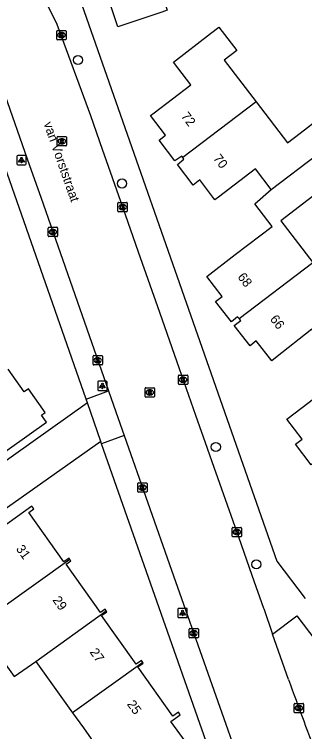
# Model space of a CAD drawing. Extents: x 160026 to 161302, y 384757 to 385701.
# Drawn here: x 160276.8 to 160308, y 385564.1 to 385641.1 of the extents above; entities that cross this region are included whole.
import ezdxf

# ---------------------------------------------------------------- set-up
doc = ezdxf.new("R2010")
doc.units = 0
for name, color, linetype in [('IMGEO_Boom', 7, 'Continuous'), ('IMGEO_Kolk', 7, 'Continuous'), ('IMGEO_Lichtpunt', 7, 'Continuous'), ('IMGEO_Openbare_ruimte_label', 7, 'Continuous'), ('IMGEO_Pand', 7, 'Continuous'), ('IMGEO_Pand_nummerreeks', 7, 'Continuous'), ('IMGEO_Rijbaan_lokaal_gesloten', 7, 'Continuous'), ('IMGEO_Rijbaan_lokaal_open', 7, 'Continuous'), ('IMGEO_Rioolput', 7, 'Continuous'), ('IMGEO_Voetpad_open', 7, 'Continuous')]:
    doc.layers.add(name, color=color, linetype=linetype)

msp = doc.modelspace()

# ---------------------------------------------------------------- linework, layer by layer
at = {"layer": 'IMGEO_Boom'}
for centre in [(160283.665, 385636.181), (160288.404, 385622.926), (160298.473, 385594.661), (160302.82, 385582.055)]:
    msp.add_circle(centre, 0.489, dxfattribs=at)
at = {"layer": 'IMGEO_Kolk'}
for p, q in [((160281.383, 385638.426), (160281.383, 385639.278)), ((160281.458, 385639.352), (160282.31, 385639.352)), ((160281.871, 385639.132), (160281.896, 385639.132)), ((160282.384, 385639.278), (160282.384, 385638.426)), ((160282.31, 385638.352), (160281.458, 385638.352)), ((160281.894, 385638.572), (160281.869, 385638.572)), ((160287.962, 385619.971), (160287.962, 385620.823)), ((160288.037, 385620.897), (160288.889, 385620.897)), ((160288.45, 385620.677), (160288.475, 385620.677)), ((160288.963, 385620.823), (160288.963, 385619.971)), ((160288.889, 385619.897), (160288.037, 385619.897)), ((160288.473, 385620.117), (160288.448, 385620.117)), ((160280.544, 385618.225), (160281.396, 385618.225)), ((160280.469, 385617.299), (160280.469, 385618.151)), ((160280.98, 385617.445), (160280.955, 385617.445)), ((160280.957, 385618.005), (160280.982, 385618.005)), ((160281.47, 385618.151), (160281.47, 385617.299)), ((160281.396, 385617.225), (160280.544, 385617.225)), ((160285.283, 385603.533), (160285.283, 385604.385)), ((160285.358, 385604.459), (160286.21, 385604.459)), ((160286.284, 385604.385), (160286.284, 385603.533)), ((160285.794, 385603.679), (160285.769, 385603.679)), ((160285.771, 385604.239), (160285.796, 385604.239)), ((160286.21, 385603.459), (160285.358, 385603.459)), ((160294.453, 385601.439), (160294.453, 385602.291)), ((160294.528, 385602.365), (160295.38, 385602.365)), ((160294.941, 385602.145), (160294.966, 385602.145)), ((160295.454, 385602.291), (160295.454, 385601.439)), ((160295.38, 385601.365), (160294.528, 385601.365)), ((160294.964, 385601.585), (160294.939, 385601.585)), ((160290.083, 385589.874), (160290.083, 385590.726)), ((160290.158, 385590.8), (160291.01, 385590.8)), ((160290.571, 385590.58), (160290.596, 385590.58)), ((160291.084, 385590.726), (160291.084, 385589.874)), ((160291.01, 385589.8), (160290.158, 385589.8)), ((160290.594, 385590.02), (160290.569, 385590.02)), ((160300.235, 385585.093), (160300.235, 385585.945)), ((160300.31, 385586.019), (160301.162, 385586.019)), ((160301.236, 385585.945), (160301.236, 385585.093)), ((160300.746, 385585.239), (160300.721, 385585.239)), ((160300.723, 385585.799), (160300.748, 385585.799)), ((160301.162, 385585.019), (160300.31, 385585.019)), ((160295.594, 385574.241), (160295.594, 385575.093)), ((160295.669, 385575.167), (160296.521, 385575.167)), ((160296.595, 385575.093), (160296.595, 385574.241)), ((160296.105, 385574.387), (160296.08, 385574.387)), ((160296.082, 385574.947), (160296.107, 385574.947)), ((160296.521, 385574.167), (160295.669, 385574.167)), ((160306.9, 385566.21), (160306.9, 385567.062)), ((160306.975, 385567.136), (160307.827, 385567.136)), ((160307.388, 385566.916), (160307.413, 385566.916)), ((160307.901, 385567.062), (160307.901, 385566.21)), ((160307.827, 385566.136), (160306.975, 385566.136)), ((160307.411, 385566.356), (160307.386, 385566.356))]:
    msp.add_line(p, q, dxfattribs=at)
for points in [[(160281.383, 385638.426), (160281.383, 385639.278)], [(160281.458, 385639.352), (160282.31, 385639.352)], [(160281.704, 385639.052), (160281.827, 385639.052), (160281.827, 385638.901), (160281.957, 385639.052), (160282.121, 385639.052), (160281.975, 385638.901), (160282.128, 385638.652), (160281.976, 385638.652), (160281.891, 385638.816), (160281.827, 385638.749), (160281.827, 385638.652), (160281.704, 385638.652), (160281.704, 385639.052)], [(160282.384, 385639.278), (160282.384, 385638.426)], [(160282.31, 385638.352), (160281.458, 385638.352)], [(160287.962, 385619.971), (160287.962, 385620.823)], [(160288.037, 385620.897), (160288.889, 385620.897)], [(160288.283, 385620.597), (160288.406, 385620.597), (160288.406, 385620.446), (160288.536, 385620.597), (160288.7, 385620.597), (160288.554, 385620.446), (160288.707, 385620.197), (160288.555, 385620.197), (160288.47, 385620.361), (160288.406, 385620.294), (160288.406, 385620.197), (160288.283, 385620.197), (160288.283, 385620.597)], [(160288.963, 385620.823), (160288.963, 385619.971)], [(160288.889, 385619.897), (160288.037, 385619.897)], [(160280.544, 385618.225), (160281.396, 385618.225)], [(160280.469, 385617.299), (160280.469, 385618.151)], [(160280.79, 385617.925), (160280.913, 385617.925), (160280.913, 385617.774), (160281.043, 385617.925), (160281.207, 385617.925), (160281.061, 385617.774), (160281.214, 385617.525), (160281.062, 385617.525), (160280.977, 385617.689), (160280.913, 385617.622), (160280.913, 385617.525), (160280.79, 385617.525), (160280.79, 385617.925)], [(160281.47, 385618.151), (160281.47, 385617.299)], [(160281.396, 385617.225), (160280.544, 385617.225)], [(160285.283, 385603.533), (160285.283, 385604.385)], [(160285.358, 385604.459), (160286.21, 385604.459)], [(160286.284, 385604.385), (160286.284, 385603.533)], [(160285.604, 385604.159), (160285.727, 385604.159), (160285.727, 385604.008), (160285.857, 385604.159), (160286.021, 385604.159), (160285.875, 385604.008), (160286.028, 385603.759), (160285.876, 385603.759), (160285.791, 385603.923), (160285.727, 385603.856), (160285.727, 385603.759), (160285.604, 385603.759), (160285.604, 385604.159)], [(160286.21, 385603.459), (160285.358, 385603.459)], [(160294.453, 385601.439), (160294.453, 385602.291)], [(160294.528, 385602.365), (160295.38, 385602.365)], [(160294.774, 385602.065), (160294.897, 385602.065), (160294.897, 385601.914), (160295.027, 385602.065), (160295.191, 385602.065), (160295.045, 385601.914), (160295.198, 385601.665), (160295.046, 385601.665), (160294.961, 385601.829), (160294.897, 385601.762), (160294.897, 385601.665), (160294.774, 385601.665), (160294.774, 385602.065)], [(160295.454, 385602.291), (160295.454, 385601.439)], [(160295.38, 385601.365), (160294.528, 385601.365)], [(160290.083, 385589.874), (160290.083, 385590.726)], [(160290.158, 385590.8), (160291.01, 385590.8)], [(160290.404, 385590.5), (160290.527, 385590.5), (160290.527, 385590.349), (160290.657, 385590.5), (160290.821, 385590.5), (160290.675, 385590.349), (160290.828, 385590.1), (160290.676, 385590.1), (160290.591, 385590.264), (160290.527, 385590.197), (160290.527, 385590.1), (160290.404, 385590.1), (160290.404, 385590.5)], [(160291.084, 385590.726), (160291.084, 385589.874)], [(160291.01, 385589.8), (160290.158, 385589.8)], [(160300.235, 385585.093), (160300.235, 385585.945)], [(160300.31, 385586.019), (160301.162, 385586.019)], [(160301.236, 385585.945), (160301.236, 385585.093)], [(160300.556, 385585.719), (160300.679, 385585.719), (160300.679, 385585.568), (160300.809, 385585.719), (160300.973, 385585.719), (160300.827, 385585.568), (160300.98, 385585.319), (160300.828, 385585.319), (160300.743, 385585.483), (160300.679, 385585.416), (160300.679, 385585.319), (160300.556, 385585.319), (160300.556, 385585.719)], [(160301.162, 385585.019), (160300.31, 385585.019)], [(160295.594, 385574.241), (160295.594, 385575.093)], [(160295.669, 385575.167), (160296.521, 385575.167)], [(160296.595, 385575.093), (160296.595, 385574.241)], [(160295.915, 385574.867), (160296.038, 385574.867), (160296.038, 385574.716), (160296.168, 385574.867), (160296.332, 385574.867), (160296.186, 385574.716), (160296.339, 385574.467), (160296.187, 385574.467), (160296.102, 385574.631), (160296.038, 385574.564), (160296.038, 385574.467), (160295.915, 385574.467), (160295.915, 385574.867)], [(160296.521, 385574.167), (160295.669, 385574.167)], [(160306.9, 385566.21), (160306.9, 385567.062)], [(160306.975, 385567.136), (160307.827, 385567.136)], [(160307.221, 385566.836), (160307.344, 385566.836), (160307.344, 385566.685), (160307.474, 385566.836), (160307.638, 385566.836), (160307.492, 385566.685), (160307.645, 385566.436), (160307.493, 385566.436), (160307.408, 385566.6), (160307.344, 385566.533), (160307.344, 385566.436), (160307.221, 385566.436), (160307.221, 385566.836)], [(160307.901, 385567.062), (160307.901, 385566.21)], [(160307.827, 385566.136), (160306.975, 385566.136)]]:
    msp.add_lwpolyline(points, dxfattribs=at)
for centre, start, end in [((160281.46, 385639.276), 91.55205, 178.44795), ((160281.46, 385639.276), 91.55205, 178.44795), ((160282.308, 385639.276), 1.55205, 88.44795), ((160282.308, 385639.276), 1.55205, 88.44795), ((160281.46, 385638.428), 181.55205, 268.44795), ((160281.46, 385638.428), 181.55205, 268.44795), ((160282.308, 385638.428), 271.55205, 358.44795), ((160282.308, 385638.428), 271.55205, 358.44795), ((160288.039, 385620.821), 91.55205, 178.44795), ((160288.039, 385620.821), 91.55205, 178.44795), ((160288.887, 385620.821), 1.55205, 88.44795), ((160288.887, 385620.821), 1.55205, 88.44795), ((160288.039, 385619.973), 181.55205, 268.44795), ((160288.039, 385619.973), 181.55205, 268.44795), ((160288.887, 385619.973), 271.55205, 358.44795), ((160288.887, 385619.973), 271.55205, 358.44795), ((160280.546, 385618.149), 91.55205, 178.44795), ((160280.546, 385618.149), 91.55205, 178.44795), ((160281.394, 385618.149), 1.55205, 88.44795), ((160281.394, 385618.149), 1.55205, 88.44795), ((160280.546, 385617.301), 181.55205, 268.44795), ((160280.546, 385617.301), 181.55205, 268.44795), ((160281.394, 385617.301), 271.55205, 358.44795), ((160281.394, 385617.301), 271.55205, 358.44795), ((160285.36, 385604.383), 91.55205, 178.44795), ((160285.36, 385604.383), 91.55205, 178.44795), ((160286.208, 385604.383), 1.55205, 88.44795), ((160286.208, 385604.383), 1.55205, 88.44795), ((160285.36, 385603.535), 181.55205, 268.44795), ((160285.36, 385603.535), 181.55205, 268.44795), ((160286.208, 385603.535), 271.55205, 358.44795), ((160286.208, 385603.535), 271.55205, 358.44795), ((160294.53, 385602.289), 91.55205, 178.44795), ((160294.53, 385602.289), 91.55205, 178.44795), ((160295.378, 385602.289), 1.55205, 88.44795), ((160295.378, 385602.289), 1.55205, 88.44795), ((160294.53, 385601.441), 181.55205, 268.44795), ((160294.53, 385601.441), 181.55205, 268.44795), ((160295.378, 385601.441), 271.55205, 358.44795), ((160295.378, 385601.441), 271.55205, 358.44795), ((160290.16, 385590.724), 91.55205, 178.44795), ((160290.16, 385590.724), 91.55205, 178.44795), ((160291.008, 385590.724), 1.55205, 88.44795), ((160291.008, 385590.724), 1.55205, 88.44795), ((160290.16, 385589.876), 181.55205, 268.44795), ((160290.16, 385589.876), 181.55205, 268.44795), ((160291.008, 385589.876), 271.55205, 358.44795), ((160291.008, 385589.876), 271.55205, 358.44795), ((160300.312, 385585.943), 91.55205, 178.44795), ((160300.312, 385585.943), 91.55205, 178.44795), ((160301.16, 385585.943), 1.55205, 88.44795), ((160301.16, 385585.943), 1.55205, 88.44795), ((160300.312, 385585.095), 181.55205, 268.44795), ((160300.312, 385585.095), 181.55205, 268.44795), ((160301.16, 385585.095), 271.55205, 358.44795), ((160301.16, 385585.095), 271.55205, 358.44795), ((160295.671, 385575.091), 91.55205, 178.44795), ((160295.671, 385575.091), 91.55205, 178.44795), ((160296.519, 385575.091), 1.55205, 88.44795), ((160296.519, 385575.091), 1.55205, 88.44795), ((160295.671, 385574.243), 181.55205, 268.44795), ((160295.671, 385574.243), 181.55205, 268.44795), ((160296.519, 385574.243), 271.55205, 358.44795), ((160296.519, 385574.243), 271.55205, 358.44795), ((160306.977, 385567.06), 91.55205, 178.44795), ((160306.977, 385567.06), 91.55205, 178.44795), ((160307.825, 385567.06), 1.55205, 88.44795), ((160307.825, 385567.06), 1.55205, 88.44795), ((160306.977, 385566.212), 181.55205, 268.44795), ((160306.977, 385566.212), 181.55205, 268.44795), ((160307.825, 385566.212), 271.55205, 358.44795), ((160307.825, 385566.212), 271.55205, 358.44795)]:
    msp.add_arc(centre, 0.0765, start, end, dxfattribs=at)
for centre, major_axis, ratio, start_param, end_param in [((160281.87, 385638.852), (-0.387, 0.002), 0.722429, 4.712389, 7.853982), ((160281.895, 385638.852), (-0.39, 0.002), 0.717154, 1.570796, 4.712389), ((160288.449, 385620.397), (-0.387, 0.002), 0.722429, 4.712389, 7.853982), ((160288.474, 385620.397), (-0.39, 0.002), 0.717154, 1.570796, 4.712389), ((160280.956, 385617.725), (-0.387, 0.002), 0.722429, 4.712389, 7.853982), ((160280.981, 385617.725), (-0.39, 0.002), 0.717154, 1.570796, 4.712389), ((160285.77, 385603.959), (-0.387, 0.002), 0.722429, 4.712389, 7.853982), ((160285.795, 385603.959), (-0.39, 0.002), 0.717154, 1.570796, 4.712389), ((160294.94, 385601.865), (-0.387, 0.002), 0.722429, 4.712389, 7.853982), ((160294.965, 385601.865), (-0.39, 0.002), 0.717154, 1.570796, 4.712389), ((160290.57, 385590.3), (-0.387, 0.002), 0.722429, 4.712389, 7.853982), ((160290.595, 385590.3), (-0.39, 0.002), 0.717154, 1.570796, 4.712389), ((160300.722, 385585.519), (-0.387, 0.002), 0.722429, 4.712389, 7.853982), ((160300.747, 385585.519), (-0.39, 0.002), 0.717154, 1.570796, 4.712389), ((160296.081, 385574.667), (-0.387, 0.002), 0.722429, 4.712389, 7.853982), ((160296.106, 385574.667), (-0.39, 0.002), 0.717154, 1.570796, 4.712389), ((160307.387, 385566.636), (-0.387, 0.002), 0.722429, 4.712389, 7.853982), ((160307.412, 385566.636), (-0.39, 0.002), 0.717154, 1.570796, 4.712389)]:
    msp.add_ellipse(centre, major_axis=major_axis, ratio=ratio, start_param=start_param, end_param=end_param, dxfattribs=at)
at = {"layer": 'IMGEO_Lichtpunt'}
for p, q in [((160277.992, 385625.931), (160277.184, 385625.931)), ((160277.992, 385625.931), (160277.184, 385625.931)), ((160277.09, 385625.836), (160277.09, 385625.029)), ((160277.09, 385625.836), (160277.09, 385625.029)), ((160278.086, 385625.029), (160278.086, 385625.836)), ((160278.086, 385625.029), (160278.086, 385625.836)), ((160277.184, 385624.935), (160277.992, 385624.935)), ((160277.184, 385624.935), (160277.992, 385624.935)), ((160285.786, 385601.613), (160285.786, 385600.806)), ((160285.786, 385601.613), (160285.786, 385600.806)), ((160286.688, 385601.708), (160285.88, 385601.708)), ((160286.688, 385601.708), (160285.88, 385601.708)), ((160286.782, 385600.806), (160286.782, 385601.613)), ((160286.782, 385600.806), (160286.782, 385601.613)), ((160285.88, 385600.712), (160286.688, 385600.712)), ((160285.88, 385600.712), (160286.688, 385600.712)), ((160294.409, 385577.241), (160294.409, 385576.434)), ((160294.409, 385577.241), (160294.409, 385576.434)), ((160295.311, 385577.336), (160294.503, 385577.336)), ((160295.311, 385577.336), (160294.503, 385577.336)), ((160295.405, 385576.434), (160295.405, 385577.241)), ((160295.405, 385576.434), (160295.405, 385577.241)), ((160294.503, 385576.34), (160295.311, 385576.34)), ((160294.503, 385576.34), (160295.311, 385576.34))]:
    msp.add_line(p, q, dxfattribs=at)
for points in [[(160277.464, 385625.5), (160277.503, 385625.472), (160277.315, 385625.21), (160277.277, 385625.237), (160277.464, 385625.5)], [(160277.566, 385625.452), (160277.613, 385625.452), (160277.613, 385625.13), (160277.566, 385625.13), (160277.566, 385625.452)], [(160277.676, 385625.472), (160277.714, 385625.499), (160277.901, 385625.237), (160277.862, 385625.209), (160277.676, 385625.472)], [(160286.16, 385601.277), (160286.199, 385601.249), (160286.011, 385600.987), (160285.973, 385601.014), (160286.16, 385601.277)], [(160286.372, 385601.249), (160286.41, 385601.276), (160286.597, 385601.014), (160286.558, 385600.986), (160286.372, 385601.249)], [(160286.262, 385601.229), (160286.309, 385601.229), (160286.309, 385600.907), (160286.262, 385600.907), (160286.262, 385601.229)], [(160294.783, 385576.905), (160294.822, 385576.877), (160294.634, 385576.615), (160294.596, 385576.642), (160294.783, 385576.905)], [(160294.885, 385576.857), (160294.932, 385576.857), (160294.932, 385576.535), (160294.885, 385576.535), (160294.885, 385576.857)], [(160294.995, 385576.877), (160295.033, 385576.904), (160295.22, 385576.642), (160295.181, 385576.614), (160294.995, 385576.877)]]:
    msp.add_lwpolyline(points, dxfattribs=at)
for centre in [(160277.589, 385625.634), (160286.285, 385601.411), (160294.908, 385577.039)]:
    msp.add_circle(centre, 0.0994, dxfattribs=at)
for centre, start, end in [((160277.184, 385625.836), 90, 180), ((160277.184, 385625.836), 90, 180), ((160277.992, 385625.836), 0, 90), ((160277.992, 385625.836), 0, 90), ((160277.184, 385625.029), 180, 270), ((160277.184, 385625.029), 180, 270), ((160277.992, 385625.029), 270, 0), ((160277.992, 385625.029), 270, 360), ((160285.88, 385601.613), 90, 180), ((160285.88, 385601.613), 90, 180), ((160286.688, 385601.613), 0, 90), ((160286.688, 385601.613), 0, 90), ((160285.88, 385600.806), 180, 270), ((160285.88, 385600.806), 180, 270), ((160286.688, 385600.806), 270, 0), ((160286.688, 385600.806), 270, 360), ((160294.503, 385577.241), 90, 180), ((160294.503, 385577.241), 90, 180), ((160295.311, 385577.241), 0, 90), ((160295.311, 385577.241), 0, 90), ((160294.503, 385576.434), 180, 270), ((160294.503, 385576.434), 180, 270), ((160295.311, 385576.434), 270, 0), ((160295.311, 385576.434), 270, 360)]:
    msp.add_arc(centre, 0.0946, start, end, dxfattribs=at)
at = {"layer": 'IMGEO_Pand'}
for points in [[(160298.909, 385655.242), (160295.124, 385652.357), (160290.744, 385649.019), (160293.238, 385641.513), (160292.688, 385641.327), (160287.95, 385639.727), (160283.567, 385652.918), (160285.105, 385654.093), (160286.06, 385654.822), (160284.956, 385656.257), (160283.991, 385655.569), (160280.931, 385659.598), (160287.568, 385664.676), (160288.328, 385663.717), (160290.928, 385665.71)], [(160294.924, 385625.702), (160294.812, 385625.847), (160294.058, 385625.351), (160292.387, 385627.578), (160293.057, 385628.119), (160291.458, 385630.213), (160291.849, 385630.513), (160295.778, 385633.534), (160293.941, 385635.966), (160297.906, 385639.013), (160298.802, 385639.702), (160300.715, 385637.212), (160299.361, 385636.171), (160302.791, 385631.71)], [(160302.791, 385631.71), (160294.924, 385625.702)], [(160302.791, 385631.71), (160306.187, 385627.292), (160307.543, 385628.335), (160309.895, 385630.144), (160310.796, 385628.972)], [(160304.438, 385622.272), (160309.333, 385626.007)], [(160309.333, 385626.007), (160311.323, 385623.421), (160305.467, 385618.916), (160308.897, 385614.457)], [(160304.438, 385622.272), (160302.728, 385624.495), (160298.759, 385621.472), (160298.355, 385621.165), (160296.75, 385623.309), (160296.023, 385622.758), (160294.372, 385624.971), (160295.043, 385625.548), (160294.924, 385625.702)], [(160301, 385608.423), (160300.818, 385608.634), (160300.156, 385608.085), (160298.447, 385610.276), (160299.149, 385610.802), (160297.52, 385612.958), (160300.563, 385615.292), (160304.517, 385618.325), (160302.653, 385620.74), (160304.438, 385622.272)], [(160301, 385608.423), (160308.897, 385614.457)], [(160310.618, 385604.891), (160308.794, 385607.281), (160304.889, 385604.212), (160304.493, 385603.9), (160302.815, 385606.035), (160302.149, 385605.501), (160300.431, 385607.688), (160301.173, 385608.223), (160301, 385608.423)], [(160309.565, 385593.09), (160309.408, 385593.284), (160308.732, 385592.741), (160307.05, 385594.94), (160307.745, 385595.486), (160306.108, 385597.627), (160308.494, 385599.459), (160312.447, 385602.494), (160310.618, 385604.891)], [(160269.138, 385597.996), (160268.217, 385597.342), (160268.382, 385597.11), (160269.32, 385597.777), (160270.104, 385596.675), (160273.001, 385592.6), (160272.079, 385591.944), (160272.289, 385591.649), (160280.273, 385597.325), (160279.748, 385598.064), (160280.15, 385598.35), (160278.334, 385600.905), (160277.884, 385600.585), (160276.172, 385602.992)], [(160282.799, 385582.585), (160282.699, 385582.725), (160282.154, 385582.335), (160278.37, 385587.629), (160278.919, 385588.022), (160278.716, 385588.306), (160271.123, 385582.879), (160275.126, 385577.279), (160275.212, 385577.159)], [(160282.799, 385582.585), (160275.212, 385577.159)], [(160286.7, 385577.051), (160286.575, 385577.229), (160286.093, 385576.884), (160282.384, 385582.074), (160282.9, 385582.443), (160282.799, 385582.585)], [(160275.212, 385577.159), (160272.874, 385575.487), (160276.793, 385570.004), (160279.143, 385571.646)], [(160279.143, 385571.646), (160286.7, 385577.051)], [(160290.633, 385571.526), (160290.493, 385571.741), (160289.908, 385571.327), (160286.196, 385576.576), (160286.755, 385576.974), (160286.7, 385577.051)], [(160279.143, 385571.646), (160283.086, 385566.13)], [(160290.633, 385571.526), (160283.086, 385566.13)], [(160283.086, 385566.13), (160284.242, 385564.512), (160285.091, 385563.324), (160284.678, 385560.771), (160288.17, 385555.818), (160295.581, 385562.536), (160293.624, 385565.199), (160294.638, 385565.916), (160294.451, 385566.176), (160293.871, 385565.757), (160290.106, 385571.061), (160290.671, 385571.467), (160290.633, 385571.526)]]:
    msp.add_lwpolyline(points, dxfattribs=at)
at = {"layer": 'IMGEO_Rijbaan_lokaal_gesloten'}
for points in [[(160269.83, 385657.483), (160271.662, 385655.352), (160273.069, 385653.716), (160274.915, 385651.325), (160276.59, 385648.834), (160279.62, 385643.602), (160281.396, 385640.012), (160285.002, 385630.219), (160286.269, 385626.622), (160288.454, 385620.42), (160290.146, 385615.588), (160292.407, 385609.129), (160294.52, 385603.092), (160296.292, 385598.082), (160297.547, 385594.535), (160297.835, 385593.72), (160299.093, 385590.163), (160300.911, 385585.024), (160302.353, 385580.907), (160303.598, 385577.356), (160303.615, 385577.308), (160304.572, 385574.575)], [(160275.551, 385633.171), (160278.472, 385624.846), (160279.665, 385621.449), (160280.991, 385617.669), (160286.928, 385600.688)], [(160286.928, 385600.688), (160287.717, 385598.431), (160288.618, 385595.877)], [(160288.618, 385595.877), (160293.709, 385581.441), (160301.933, 385558.109)], [(160306.28, 385569.701), (160304.572, 385574.575)]]:
    msp.add_lwpolyline(points, dxfattribs=at)
msp.add_arc((160622.688, 385683.687), 336.314, 199.8116, 201.42511, dxfattribs=at)
at = {"layer": 'IMGEO_Rijbaan_lokaal_open'}
for points in [[(160284.678, 385599.386), (160272.709, 385590.922), (160264.225, 385585.791)], [(160286.104, 385595.25), (160284.678, 385599.386)], [(160286.104, 385595.25), (160270.429, 385584.193), (160260.559, 385577.231)]]:
    msp.add_lwpolyline(points, dxfattribs=at)
at = {"layer": 'IMGEO_Rioolput'}
for p, q in [((160281.422, 385627.034), (160281.422, 385627.886)), ((160281.497, 385627.96), (160282.349, 385627.96)), ((160281.91, 385627.74), (160281.935, 385627.74)), ((160282.423, 385627.886), (160282.423, 385627.034)), ((160282.349, 385626.96), (160281.497, 385626.96)), ((160281.933, 385627.18), (160281.908, 385627.18)), ((160290.873, 385600.08), (160290.873, 385600.932)), ((160290.948, 385601.006), (160291.8, 385601.006)), ((160291.361, 385600.786), (160291.386, 385600.786)), ((160291.874, 385600.932), (160291.874, 385600.08)), ((160291.8, 385600.006), (160290.948, 385600.006)), ((160291.384, 385600.226), (160291.359, 385600.226))]:
    msp.add_line(p, q, dxfattribs=at)
for points in [[(160281.422, 385627.034), (160281.422, 385627.886)], [(160281.497, 385627.96), (160282.349, 385627.96)], [(160282.011, 385627.658), (160281.759, 385627.66), (160281.759, 385627.26)], [(160281.759, 385627.26), (160281.883, 385627.26), (160281.883, 385627.422), (160281.894, 385627.422)], [(160281.937, 385627.579), (160281.883, 385627.579), (160281.883, 385627.498)], [(160281.883, 385627.498), (160281.935, 385627.498)], [(160282.423, 385627.886), (160282.423, 385627.034)], [(160282.349, 385626.96), (160281.497, 385626.96)], [(160281.941, 385627.393), (160282.012, 385627.26), (160282.152, 385627.26), (160282.087, 385627.386)], [(160290.873, 385600.08), (160290.873, 385600.932)], [(160290.948, 385601.006), (160291.8, 385601.006)], [(160291.462, 385600.704), (160291.21, 385600.706), (160291.21, 385600.306)], [(160291.388, 385600.625), (160291.334, 385600.625), (160291.334, 385600.544)], [(160291.334, 385600.544), (160291.386, 385600.544)], [(160291.874, 385600.932), (160291.874, 385600.08)], [(160291.8, 385600.006), (160290.948, 385600.006)], [(160291.21, 385600.306), (160291.334, 385600.306), (160291.334, 385600.468), (160291.345, 385600.468)], [(160291.392, 385600.439), (160291.463, 385600.306), (160291.603, 385600.306), (160291.538, 385600.432)]]:
    msp.add_lwpolyline(points, dxfattribs=at)
for centre, radius, start, end in [((160281.499, 385627.884), 0.0765, 91.55205, 178.44795), ((160281.499, 385627.884), 0.0765, 91.55205, 178.44795), ((160281.893, 385627.369), 0.0533, 26.02933, 88.69889), ((160281.919, 385627.687), 0.19, 274.7715, 282.96867), ((160281.943, 385627.483), 0.0964, 77.00612, 93.18647), ((160281.957, 385627.54), 0.0378, 276.66336, 79.67722), ((160282.01, 385627.548), 0.109, 350.36119, 89.41601), ((160282.008, 385627.548), 0.112, 277.58423, 350.98172), ((160281.992, 385627.333), 0.108, 29.51342, 73.79051), ((160282.347, 385627.884), 0.0765, 1.55205, 88.44795), ((160282.347, 385627.884), 0.0765, 1.55205, 88.44795), ((160281.499, 385627.036), 0.0765, 181.55205, 268.44795), ((160281.499, 385627.036), 0.0765, 181.55205, 268.44795), ((160282.347, 385627.036), 0.0765, 271.55205, 358.44795), ((160282.347, 385627.036), 0.0765, 271.55205, 358.44795), ((160290.95, 385600.93), 0.0765, 91.55205, 178.44795), ((160290.95, 385600.93), 0.0765, 91.55205, 178.44795), ((160291.37, 385600.733), 0.19, 274.7715, 282.96867), ((160291.394, 385600.529), 0.0964, 77.00612, 93.18647), ((160291.408, 385600.586), 0.0378, 276.66336, 79.67722), ((160291.461, 385600.594), 0.109, 350.36119, 89.41601), ((160291.459, 385600.594), 0.112, 277.58423, 350.98172), ((160291.443, 385600.379), 0.108, 29.51342, 73.79051), ((160291.798, 385600.93), 0.0765, 1.55205, 88.44795), ((160291.798, 385600.93), 0.0765, 1.55205, 88.44795), ((160290.95, 385600.082), 0.0765, 181.55205, 268.44795), ((160290.95, 385600.082), 0.0765, 181.55205, 268.44795), ((160291.344, 385600.415), 0.0533, 26.02933, 88.69889), ((160291.798, 385600.082), 0.0765, 271.55205, 358.44795), ((160291.798, 385600.082), 0.0765, 271.55205, 358.44795)]:
    msp.add_arc(centre, radius, start, end, dxfattribs=at)
for centre, major_axis, ratio, start_param, end_param in [((160281.909, 385627.46), (-0.387, 0.002), 0.722429, 4.712389, 7.853982), ((160281.934, 385627.46), (-0.39, 0.002), 0.717154, 1.570796, 4.712389), ((160291.36, 385600.506), (-0.387, 0.002), 0.722429, 4.712389, 7.853982), ((160291.385, 385600.506), (-0.39, 0.002), 0.717154, 1.570796, 4.712389)]:
    msp.add_ellipse(centre, major_axis=major_axis, ratio=ratio, start_param=start_param, end_param=end_param, dxfattribs=at)
at = {"layer": 'IMGEO_Voetpad_open'}
for points in [[(160278.003, 385659.494), (160305.037, 385582.381), (160308.072, 385578.388)], [(160284.544, 385599.766), (160273.209, 385632.008), (160270.708, 385638.209), (160269.866, 385639.099), (160269.52, 385639.244)], [(160284.544, 385599.766), (160286.928, 385600.688)], [(160284.678, 385599.386), (160284.544, 385599.766)], [(160288.618, 385595.877), (160286.196, 385594.989)], [(160286.196, 385594.989), (160286.104, 385595.25)], [(160299.715, 385556.545), (160286.196, 385594.989)], [(160304.572, 385574.575), (160307.185, 385576.536), (160320.914, 385558.473), (160318.662, 385556.801)]]:
    msp.add_lwpolyline(points, dxfattribs=at)

# ---------------------------------------------------------------- texts
at = {"layer": 'IMGEO_Openbare_ruimte_label'}
msp.add_text('van Vorststraat', height=1, rotation=289.26841, dxfattribs=at).set_placement((160279.96, 385629.357))
at = {"layer": 'IMGEO_Pand_nummerreeks'}
for s, rotation, p in [('72', 307.31711, (160294.684, 385630.138)), ('70', 307.31653, (160298.136, 385625.61)), ('68', 307.58968, (160300.758, 385612.883)), ('66', 307.59155, (160304.242, 385608.356)), ('31', 305.59193, (160276.955, 385583.71)), ('29', 305.59193, (160280.887, 385578.217)), ('27', 305.59193, (160284.884, 385572.632)), ('25', 305.59193, (160288.882, 385567.047))]:
    msp.add_text(s, height=1, rotation=rotation, dxfattribs=at).set_placement(p)

doc.saveas('drawing.dxf')
